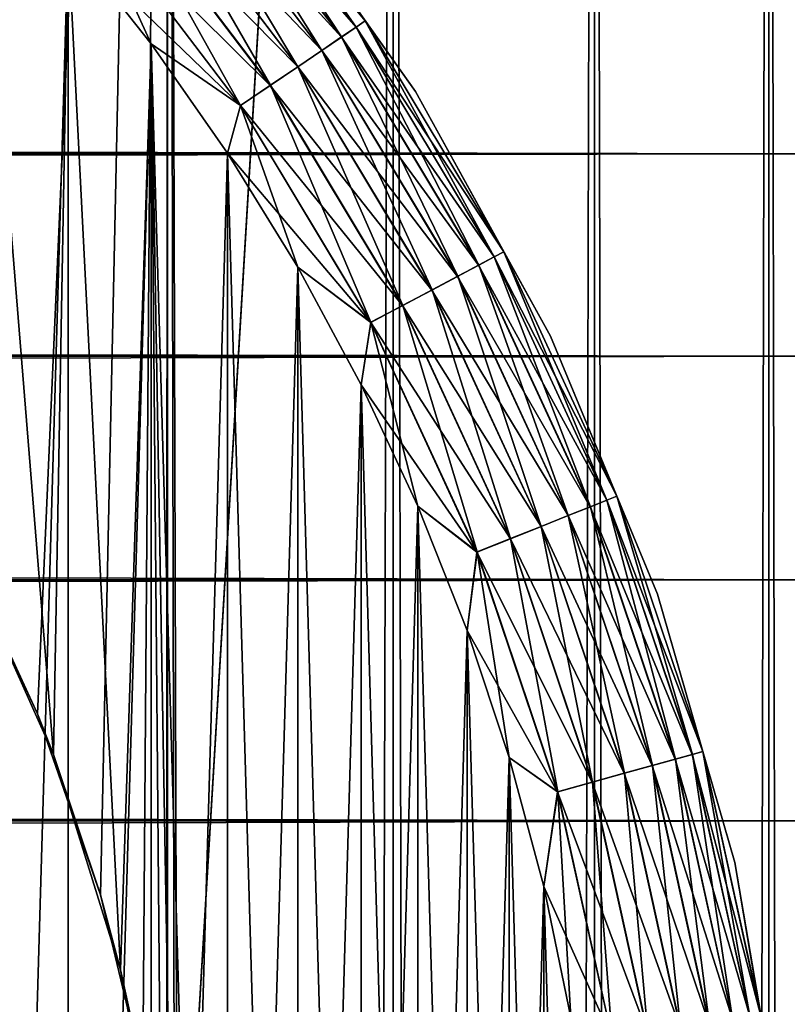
# Model space of a CAD drawing. Extents: x -265 to 265, y 0 to 427.
# Tile 256 of 267: x 258.94 to 262.95, y 402.15 to 407.29. Entities that reach past the tile are written whole.
import ezdxf

# ---------------------------------------------------------------- set-up
doc = ezdxf.new("R2010")
doc.units = 0
doc.header["$LTSCALE"] = 65.185185
for name, color, linetype in [('3', 7, 'CONTINUOUS'), ('71', 7, 'CONTINUOUS'), ('72', 7, 'CONTINUOUS'), ('78', 7, 'CONTINUOUS'), ('81', 7, 'CONTINUOUS'), ('82', 7, 'CONTINUOUS'), ('86', 7, 'CONTINUOUS'), ('90', 7, 'CONTINUOUS'), ('94', 7, 'CONTINUOUS')]:
    doc.layers.add(name, color=color, linetype=linetype)

msp = doc.modelspace()

# ---------------------------------------------------------------- linework, layer by layer
at = {"layer": '3', "color": 7, "linetype": 'CONTINUOUS'}
for points in [[(-263, 407.5265, 34.9645), (-263, 406.5922, 36.078), (263, 407.5265, 34.9645), (-263, 407.5265, 34.9645)], [(263, 407.5265, 34.9645), (-263, 406.5922, 36.078), (263, 406.5922, 36.078), (263, 407.5265, 34.9645)], [(-263, 406.5922, 18.922), (-263, 407.5265, 20.0355), (263, 406.5922, 18.922), (-263, 406.5922, 18.922)], [(263, 406.5922, 18.922), (-263, 407.5265, 20.0355), (263, 407.5265, 20.0355), (263, 406.5922, 18.922)], [(-263, 406.5922, 36.078), (-263, 405.5348, 37.0756), (263, 406.5922, 36.078), (-263, 406.5922, 36.078)], [(263, 406.5922, 36.078), (-263, 405.5348, 37.0756), (263, 405.5348, 37.0756), (263, 406.5922, 36.078)], [(-263, 405.5348, 17.9244), (-263, 406.5922, 18.922), (263, 405.5348, 17.9244), (-263, 405.5348, 17.9244)], [(263, 405.5348, 17.9244), (-263, 406.5922, 18.922), (263, 406.5922, 18.922), (263, 405.5348, 17.9244)], [(-263, 405.5348, 37.0756), (-263, 404.3689, 37.9436), (263, 405.5348, 37.0756), (-263, 405.5348, 37.0756)], [(263, 405.5348, 37.0756), (-263, 404.3689, 37.9436), (263, 404.3689, 37.9436), (263, 405.5348, 37.0756)], [(-263, 404.3689, 17.0564), (-263, 405.5348, 17.9244), (263, 404.3689, 17.0564), (-263, 404.3689, 17.0564)], [(263, 404.3689, 17.0564), (-263, 405.5348, 17.9244), (263, 405.5348, 17.9244), (263, 404.3689, 17.0564)], [(-263, 404.3689, 37.9436), (-263, 403.11, 38.6704), (263, 404.3689, 37.9436), (-263, 404.3689, 37.9436)], [(263, 404.3689, 37.9436), (-263, 403.11, 38.6704), (263, 403.11, 38.6704), (263, 404.3689, 37.9436)], [(-263, 403.11, 16.3296), (-263, 404.3689, 17.0564), (263, 403.11, 16.3296), (-263, 403.11, 16.3296)], [(263, 403.11, 16.3296), (-263, 404.3689, 17.0564), (263, 404.3689, 17.0564), (263, 403.11, 16.3296)], [(-263, 403.11, 38.6704), (-263, 401.7753, 39.2462), (263, 403.11, 38.6704), (-263, 403.11, 38.6704)], [(263, 403.11, 38.6704), (-263, 401.7753, 39.2462), (263, 401.7753, 39.2462), (263, 403.11, 38.6704)], [(-263, 401.7753, 15.7538), (-263, 403.11, 16.3296), (263, 401.7753, 15.7538), (-263, 401.7753, 15.7538)], [(263, 401.7753, 15.7538), (-263, 403.11, 16.3296), (263, 403.11, 16.3296), (263, 401.7753, 15.7538)]]:
    msp.add_3dface(points, dxfattribs=at)
at = {"layer": '71', "color": 7, "linetype": 'CONTINUOUS'}
for points in [[(258.4178, 1, 12.4153), (259.7108, 1, 11.4324), (258.4178, 419, 12.4153), (258.4178, 1, 12.4153)], [(258.4178, 419, 12.4153), (259.7108, 1, 11.4324), (259.7108, 419, 11.4324), (258.4178, 419, 12.4153)], [(259.7108, 1, 11.4324), (260.8899, 1, 10.3155), (259.7108, 419, 11.4324), (259.7108, 1, 11.4324)], [(259.7108, 419, 11.4324), (260.8899, 1, 10.3155), (260.8899, 419, 10.3155), (259.7108, 419, 11.4324)], [(260.8899, 1, 10.3155), (261.9414, 1, 9.0776), (260.8899, 419, 10.3155), (260.8899, 1, 10.3155)], [(260.8899, 419, 10.3155), (261.9414, 1, 9.0776), (261.9414, 419, 9.0776), (260.8899, 419, 10.3155)], [(261.9414, 1, 9.0776), (262.8529, 1, 7.7333), (261.9414, 419, 9.0776), (261.9414, 1, 9.0776)], [(261.9414, 419, 9.0776), (262.8529, 1, 7.7333), (262.8529, 419, 7.7333), (261.9414, 419, 9.0776)], [(262.8529, 1, 7.7333), (263.6136, 1, 6.2983), (262.8529, 419, 7.7333), (262.8529, 1, 7.7333)], [(262.8529, 419, 7.7333), (263.6136, 1, 6.2983), (263.6136, 419, 6.2983), (262.8529, 419, 7.7333)]]:
    msp.add_3dface(points, dxfattribs=at)
at = {"layer": '72', "color": 7, "linetype": 'CONTINUOUS'}
for points in [[(258.4178, 419, -12.4153), (259.7108, 419, -11.4324), (258.5849, 404.6219, -12.3004), (258.4178, 419, -12.4153)], [(258.5849, 404.6219, -12.3004), (259.7108, 419, -11.4324), (259.0334, 403.6688, -11.9749), (258.5849, 404.6219, -12.3004)], [(259.0334, 403.6688, -11.9749), (259.7108, 419, -11.4324), (259.3614, 402.725, -11.7202), (259.0334, 403.6688, -11.9749)], [(259.3614, 402.725, -11.7202), (259.7108, 419, -11.4324), (259.5822, 401.801, -11.5404), (259.3614, 402.725, -11.7202)], [(259.5822, 401.801, -11.5404), (259.7108, 419, -11.4324), (259.7088, 400.8952, -11.4341), (259.5822, 401.801, -11.5404)], [(259.7088, 400.8952, -11.4341), (259.7108, 419, -11.4324), (259.75, 400, -11.399), (259.7088, 400.8952, -11.4341)], [(259.7108, 419, -11.4324), (260.8899, 419, -10.3155), (259.75, 400, -11.399), (259.7108, 419, -11.4324)], [(260.8899, 419, -10.3155), (260.8899, 1, -10.3155), (259.75, 20, -11.399), (260.8899, 419, -10.3155)], [(259.75, 400, -11.399), (260.8899, 419, -10.3155), (259.75, 20, -11.399), (259.75, 400, -11.399)], [(261.9414, 1, -9.0776), (260.8899, 1, -10.3155), (261.9414, 419, -9.0776), (261.9414, 1, -9.0776)], [(261.9414, 419, -9.0776), (260.8899, 1, -10.3155), (260.8899, 419, -10.3155), (261.9414, 419, -9.0776)], [(262.8529, 1, -7.7333), (261.9414, 1, -9.0776), (262.8529, 419, -7.7333), (262.8529, 1, -7.7333)], [(262.8529, 419, -7.7333), (261.9414, 1, -9.0776), (261.9414, 419, -9.0776), (262.8529, 419, -7.7333)], [(263.6136, 1, -6.2983), (262.8529, 1, -7.7333), (263.6136, 419, -6.2983), (263.6136, 1, -6.2983)], [(263.6136, 419, -6.2983), (262.8529, 1, -7.7333), (262.8529, 419, -7.7333), (263.6136, 419, -6.2983)]]:
    msp.add_3dface(points, dxfattribs=at)
at = {"layer": '78', "color": 7, "linetype": 'CONTINUOUS'}
for points in [[(258.5849, 404.6219, -12.3004), (259.0334, 403.6688, -11.9749), (258.6332, 404.5311, -25), (258.5849, 404.6219, -12.3004)], [(258.6332, 404.5311, -25), (259.0334, 403.6688, -11.9749), (259.1164, 403.4574, -25), (258.6332, 404.5311, -25)], [(259.0334, 403.6688, -11.9749), (259.3614, 402.725, -11.7202), (259.1164, 403.4574, -25), (259.0334, 403.6688, -11.9749)], [(259.1164, 403.4574, -25), (259.3614, 402.725, -11.7202), (259.4667, 402.3333, -25), (259.1164, 403.4574, -25)], [(259.3614, 402.725, -11.7202), (259.5822, 401.801, -11.5404), (259.4667, 402.3333, -25), (259.3614, 402.725, -11.7202)], [(259.4667, 402.3333, -25), (259.5822, 401.801, -11.5404), (259.6789, 401.1752, -25), (259.4667, 402.3333, -25)]]:
    msp.add_3dface(points, dxfattribs=at)
at = {"layer": '81', "color": 7, "linetype": 'CONTINUOUS'}
for points in [[(258.6332, 404.5311, -25), (259.1164, 403.4574, -25), (258.7285, 408.2349, -25), (258.6332, 404.5311, -25)], [(258.7285, 408.2349, -25), (259.1164, 403.4574, -25), (259.1925, 407.7135, -25), (258.7285, 408.2349, -25)], [(259.1164, 403.4574, -25), (259.4667, 402.3333, -25), (259.1925, 407.7135, -25), (259.1164, 403.4574, -25)], [(259.1925, 407.7135, -25), (259.4667, 402.3333, -25), (259.6255, 407.1659, -25), (259.1925, 407.7135, -25)], [(259.4667, 402.3333, -25), (259.6789, 401.1752, -25), (259.6255, 407.1659, -25), (259.4667, 402.3333, -25)], [(259.6789, 401.1752, -25), (259.75, 400, -25), (259.6255, 407.1659, -25), (259.6789, 401.1752, -25)], [(259.6255, 407.1659, -25), (259.75, 400, -25), (260.0258, 393.4059, -25), (259.6255, 407.1659, -25)], [(260.0258, 406.5941, -25), (259.6255, 407.1659, -25), (260.0258, 393.4059, -25), (260.0258, 406.5941, -25)], [(260.3923, 406, -25), (260.0258, 406.5941, -25), (260.3923, 394, -25), (260.3923, 406, -25)], [(260.3923, 394, -25), (260.0258, 406.5941, -25), (260.0258, 393.4059, -25), (260.3923, 394, -25)], [(260.7236, 405.3856, -25), (260.3923, 406, -25), (260.7236, 394.6144, -25), (260.7236, 405.3856, -25)], [(260.7236, 394.6144, -25), (260.3923, 406, -25), (260.3923, 394, -25), (260.7236, 394.6144, -25)], [(261.0186, 404.753, -25), (260.7236, 405.3856, -25), (261.0186, 395.247, -25), (261.0186, 404.753, -25)], [(261.0186, 395.247, -25), (260.7236, 405.3856, -25), (260.7236, 394.6144, -25), (261.0186, 395.247, -25)], [(261.2763, 404.1043, -25), (261.0186, 404.753, -25), (261.2763, 395.8957, -25), (261.2763, 404.1043, -25)], [(261.2763, 395.8957, -25), (261.0186, 404.753, -25), (261.0186, 395.247, -25), (261.2763, 395.8957, -25)], [(261.4959, 403.4416, -25), (261.2763, 404.1043, -25), (261.4959, 396.5584, -25), (261.4959, 403.4416, -25)], [(261.4959, 396.5584, -25), (261.2763, 404.1043, -25), (261.2763, 395.8957, -25), (261.4959, 396.5584, -25)], [(261.6765, 402.7674, -25), (261.4959, 403.4416, -25), (261.6765, 397.2326, -25), (261.6765, 402.7674, -25)], [(261.6765, 397.2326, -25), (261.4959, 403.4416, -25), (261.4959, 396.5584, -25), (261.6765, 397.2326, -25)], [(261.8177, 402.0838, -25), (261.6765, 402.7674, -25), (261.8177, 397.9162, -25), (261.8177, 402.0838, -25)], [(261.8177, 397.9162, -25), (261.6765, 402.7674, -25), (261.6765, 397.2326, -25), (261.8177, 397.9162, -25)]]:
    msp.add_3dface(points, dxfattribs=at)
at = {"layer": '82', "color": 7, "linetype": 'CONTINUOUS'}
for points in [[(259.1925, 407.7135, -75), (258.7285, 391.7651, -75), (258.7285, 408.2349, -75), (259.1925, 407.7135, -75)], [(259.1925, 392.2865, -75), (258.7285, 391.7651, -75), (259.1925, 407.7135, -75), (259.1925, 392.2865, -75)], [(259.6255, 407.1659, -75), (259.1925, 392.2865, -75), (259.1925, 407.7135, -75), (259.6255, 407.1659, -75)], [(259.6255, 392.8341, -75), (259.1925, 392.2865, -75), (259.6255, 407.1659, -75), (259.6255, 392.8341, -75)], [(260.0258, 406.5941, -75), (259.6255, 392.8341, -75), (259.6255, 407.1659, -75), (260.0258, 406.5941, -75)], [(260.0258, 393.4059, -75), (259.6255, 392.8341, -75), (260.0258, 406.5941, -75), (260.0258, 393.4059, -75)], [(260.3923, 406, -75), (260.0258, 393.4059, -75), (260.0258, 406.5941, -75), (260.3923, 406, -75)], [(260.3923, 394, -75), (260.0258, 393.4059, -75), (260.3923, 406, -75), (260.3923, 394, -75)], [(260.7236, 405.3856, -75), (260.3923, 394, -75), (260.3923, 406, -75), (260.7236, 405.3856, -75)], [(260.7236, 394.6144, -75), (260.3923, 394, -75), (260.7236, 405.3856, -75), (260.7236, 394.6144, -75)], [(261.0186, 404.753, -75), (260.7236, 394.6144, -75), (260.7236, 405.3856, -75), (261.0186, 404.753, -75)], [(261.0186, 395.247, -75), (260.7236, 394.6144, -75), (261.0186, 404.753, -75), (261.0186, 395.247, -75)], [(261.2763, 404.1043, -75), (261.0186, 395.247, -75), (261.0186, 404.753, -75), (261.2763, 404.1043, -75)], [(261.2763, 395.8957, -75), (261.0186, 395.247, -75), (261.2763, 404.1043, -75), (261.2763, 395.8957, -75)], [(261.4959, 403.4416, -75), (261.2763, 395.8957, -75), (261.2763, 404.1043, -75), (261.4959, 403.4416, -75)], [(261.4959, 396.5584, -75), (261.2763, 395.8957, -75), (261.4959, 403.4416, -75), (261.4959, 396.5584, -75)], [(261.6765, 402.7674, -75), (261.4959, 396.5584, -75), (261.4959, 403.4416, -75), (261.6765, 402.7674, -75)], [(261.6765, 397.2326, -75), (261.4959, 396.5584, -75), (261.6765, 402.7674, -75), (261.6765, 397.2326, -75)], [(261.8177, 402.0838, -75), (261.6765, 397.2326, -75), (261.6765, 402.7674, -75), (261.8177, 402.0838, -75)]]:
    msp.add_3dface(points, dxfattribs=at)
at = {"layer": '86', "color": 7, "linetype": 'CONTINUOUS'}
for points in [[(261.0074, 406.9164, -74), (260.1638, 408.1054, -74), (261.0074, 406.9164, -26), (261.0074, 406.9164, -74)], [(261.0074, 406.9164, -26), (260.1638, 408.1054, -74), (260.1638, 408.1054, -26), (261.0074, 406.9164, -26)], [(261.7126, 405.6405, -74), (261.0074, 406.9164, -74), (261.7126, 405.6405, -26), (261.7126, 405.6405, -74)], [(261.7126, 405.6405, -26), (261.0074, 406.9164, -74), (261.0074, 406.9164, -26), (261.7126, 405.6405, -26)], [(262.2705, 404.2936, -74), (261.7126, 405.6405, -74), (262.2705, 404.2936, -26), (262.2705, 404.2936, -74)], [(262.2705, 404.2936, -26), (261.7126, 405.6405, -74), (261.7126, 405.6405, -26), (262.2705, 404.2936, -26)], [(262.6741, 402.8928, -74), (262.2705, 404.2936, -74), (262.6741, 402.8928, -26), (262.6741, 402.8928, -74)], [(262.6741, 402.8928, -26), (262.2705, 404.2936, -74), (262.2705, 404.2936, -26), (262.6741, 402.8928, -26)], [(262.9183, 401.4555, -74), (262.6741, 402.8928, -74), (262.9183, 401.4555, -26), (262.9183, 401.4555, -74)], [(262.9183, 401.4555, -26), (262.6741, 402.8928, -74), (262.6741, 402.8928, -26), (262.9183, 401.4555, -26)]]:
    msp.add_3dface(points, dxfattribs=at)
at = {"layer": '90', "color": 7, "linetype": 'CONTINUOUS'}
for points in [[(260.7441, 407.2846, -74.1951), (259.85, 408.3667, -74.3829), (259.8935, 408.4036, -74.1951), (260.7441, 407.2846, -74.1951)], [(260.1638, 408.1054, -74), (260.7441, 407.2846, -74.1951), (259.8935, 408.4036, -74.1951), (260.1638, 408.1054, -74)], [(260.6969, 407.2527, -74.3829), (259.7795, 408.3068, -74.5559), (259.85, 408.3667, -74.3829), (260.6969, 407.2527, -74.3829)], [(260.6969, 407.2527, -74.3829), (259.85, 408.3667, -74.3829), (260.7441, 407.2846, -74.1951), (260.6969, 407.2527, -74.3829)], [(260.6203, 407.2007, -74.5559), (259.6846, 408.2261, -74.7075), (259.7795, 408.3068, -74.5559), (260.6203, 407.2007, -74.5559)], [(260.6203, 407.2007, -74.5559), (259.7795, 408.3068, -74.5559), (260.6969, 407.2527, -74.3829), (260.6203, 407.2007, -74.5559)], [(260.5172, 407.1308, -74.7075), (259.5689, 408.1279, -74.8319), (259.6846, 408.2261, -74.7075), (260.5172, 407.1308, -74.7075)], [(260.5172, 407.1308, -74.7075), (259.6846, 408.2261, -74.7075), (260.6203, 407.2007, -74.5559), (260.5172, 407.1308, -74.7075)], [(260.3916, 407.0457, -74.8319), (259.4369, 408.0158, -74.9243), (259.5689, 408.1279, -74.8319), (260.3916, 407.0457, -74.8319)], [(260.3916, 407.0457, -74.8319), (259.5689, 408.1279, -74.8319), (260.5172, 407.1308, -74.7075), (260.3916, 407.0457, -74.8319)], [(260.1638, 408.1054, -74), (261.0074, 406.9164, -74), (260.7441, 407.2846, -74.1951), (260.1638, 408.1054, -74)], [(260.2483, 406.9485, -74.9243), (259.2938, 407.8942, -74.981), (259.4369, 408.0158, -74.9243), (260.2483, 406.9485, -74.9243)], [(260.2483, 406.9485, -74.9243), (259.4369, 408.0158, -74.9243), (260.3916, 407.0457, -74.8319), (260.2483, 406.9485, -74.9243)], [(260.0928, 406.8431, -74.981), (259.1925, 407.7135, -75), (259.2938, 407.8942, -74.981), (260.0928, 406.8431, -74.981)], [(260.0928, 406.8431, -74.981), (259.2938, 407.8942, -74.981), (260.2483, 406.9485, -74.9243), (260.0928, 406.8431, -74.981)], [(259.6255, 407.1659, -75), (259.1925, 407.7135, -75), (260.0928, 406.8431, -74.981), (259.6255, 407.1659, -75)], [(261.4183, 406.0536, -74.3829), (260.6203, 407.2007, -74.5559), (260.6969, 407.2527, -74.3829), (261.4183, 406.0536, -74.3829)], [(261.4687, 406.0803, -74.1951), (260.6969, 407.2527, -74.3829), (260.7441, 407.2846, -74.1951), (261.4687, 406.0803, -74.1951)], [(261.4183, 406.0536, -74.3829), (260.6969, 407.2527, -74.3829), (261.4687, 406.0803, -74.1951), (261.4183, 406.0536, -74.3829)], [(261.0074, 406.9164, -74), (261.4687, 406.0803, -74.1951), (260.7441, 407.2846, -74.1951), (261.0074, 406.9164, -74)], [(261.3366, 406.0103, -74.5559), (260.5172, 407.1308, -74.7075), (260.6203, 407.2007, -74.5559), (261.3366, 406.0103, -74.5559)], [(261.3366, 406.0103, -74.5559), (260.6203, 407.2007, -74.5559), (261.4183, 406.0536, -74.3829), (261.3366, 406.0103, -74.5559)], [(260.0258, 406.5941, -75), (259.6255, 407.1659, -75), (260.0928, 406.8431, -74.981), (260.0258, 406.5941, -75)], [(261.2265, 405.9519, -74.7075), (260.3916, 407.0457, -74.8319), (260.5172, 407.1308, -74.7075), (261.2265, 405.9519, -74.7075)], [(261.2265, 405.9519, -74.7075), (260.5172, 407.1308, -74.7075), (261.3366, 406.0103, -74.5559), (261.2265, 405.9519, -74.7075)], [(261.0924, 405.8808, -74.8319), (260.2483, 406.9485, -74.9243), (260.3916, 407.0457, -74.8319), (261.0924, 405.8808, -74.8319)], [(261.0924, 405.8808, -74.8319), (260.3916, 407.0457, -74.8319), (261.2265, 405.9519, -74.7075), (261.0924, 405.8808, -74.8319)], [(260.9394, 405.7997, -74.9243), (260.0928, 406.8431, -74.981), (260.2483, 406.9485, -74.9243), (260.9394, 405.7997, -74.9243)], [(260.9394, 405.7997, -74.9243), (260.2483, 406.9485, -74.9243), (261.0924, 405.8808, -74.8319), (260.9394, 405.7997, -74.9243)], [(261.0074, 406.9164, -74), (261.7126, 405.6405, -74), (261.4687, 406.0803, -74.1951), (261.0074, 406.9164, -74)], [(260.7735, 405.7117, -74.981), (260.0258, 406.5941, -75), (260.0928, 406.8431, -74.981), (260.7735, 405.7117, -74.981)], [(260.7735, 405.7117, -74.981), (260.0928, 406.8431, -74.981), (260.9394, 405.7997, -74.9243), (260.7735, 405.7117, -74.981)], [(260.3923, 406, -75), (260.0258, 406.5941, -75), (260.7735, 405.7117, -74.981), (260.3923, 406, -75)], [(262.0588, 404.8047, -74.1951), (261.4183, 406.0536, -74.3829), (261.4687, 406.0803, -74.1951), (262.0588, 404.8047, -74.1951)], [(261.7126, 405.6405, -74), (262.0588, 404.8047, -74.1951), (261.4687, 406.0803, -74.1951), (261.7126, 405.6405, -74)], [(262.0059, 404.7836, -74.3829), (261.3366, 406.0103, -74.5559), (261.4183, 406.0536, -74.3829), (262.0059, 404.7836, -74.3829)], [(262.0059, 404.7836, -74.3829), (261.4183, 406.0536, -74.3829), (262.0588, 404.8047, -74.1951), (262.0059, 404.7836, -74.3829)], [(260.7236, 405.3856, -75), (260.3923, 406, -75), (260.7735, 405.7117, -74.981), (260.7236, 405.3856, -75)], [(261.9199, 404.7493, -74.5559), (261.2265, 405.9519, -74.7075), (261.3366, 406.0103, -74.5559), (261.9199, 404.7493, -74.5559)], [(261.9199, 404.7493, -74.5559), (261.3366, 406.0103, -74.5559), (262.0059, 404.7836, -74.3829), (261.9199, 404.7493, -74.5559)], [(261.8042, 404.7032, -74.7075), (261.0924, 405.8808, -74.8319), (261.2265, 405.9519, -74.7075), (261.8042, 404.7032, -74.7075)], [(261.8042, 404.7032, -74.7075), (261.2265, 405.9519, -74.7075), (261.9199, 404.7493, -74.5559), (261.8042, 404.7032, -74.7075)], [(261.6632, 404.6471, -74.8319), (260.9394, 405.7997, -74.9243), (261.0924, 405.8808, -74.8319), (261.6632, 404.6471, -74.8319)], [(261.6632, 404.6471, -74.8319), (261.0924, 405.8808, -74.8319), (261.8042, 404.7032, -74.7075), (261.6632, 404.6471, -74.8319)], [(261.5024, 404.583, -74.9243), (260.7735, 405.7117, -74.981), (260.9394, 405.7997, -74.9243), (261.5024, 404.583, -74.9243)], [(261.5024, 404.583, -74.9243), (260.9394, 405.7997, -74.9243), (261.6632, 404.6471, -74.8319), (261.5024, 404.583, -74.9243)], [(261.3279, 404.5134, -74.981), (260.7236, 405.3856, -75), (260.7735, 405.7117, -74.981), (261.3279, 404.5134, -74.981)], [(261.3279, 404.5134, -74.981), (260.7735, 405.7117, -74.981), (261.5024, 404.583, -74.9243), (261.3279, 404.5134, -74.981)], [(261.7126, 405.6405, -74), (262.2705, 404.2936, -74), (262.0588, 404.8047, -74.1951), (261.7126, 405.6405, -74)], [(261.0186, 404.753, -75), (260.7236, 405.3856, -75), (261.3279, 404.5134, -74.981), (261.0186, 404.753, -75)], [(262.4527, 403.4575, -74.3829), (261.9199, 404.7493, -74.5559), (262.0059, 404.7836, -74.3829), (262.4527, 403.4575, -74.3829)], [(262.5076, 403.4727, -74.1951), (262.0059, 404.7836, -74.3829), (262.0588, 404.8047, -74.1951), (262.5076, 403.4727, -74.1951)], [(262.4527, 403.4575, -74.3829), (262.0059, 404.7836, -74.3829), (262.5076, 403.4727, -74.1951), (262.4527, 403.4575, -74.3829)], [(262.2705, 404.2936, -74), (262.5076, 403.4727, -74.1951), (262.0588, 404.8047, -74.1951), (262.2705, 404.2936, -74)], [(261.2763, 404.1043, -75), (261.0186, 404.753, -75), (261.3279, 404.5134, -74.981), (261.2763, 404.1043, -75)], [(262.3636, 403.4327, -74.5559), (261.8042, 404.7032, -74.7075), (261.9199, 404.7493, -74.5559), (262.3636, 403.4327, -74.5559)], [(262.3636, 403.4327, -74.5559), (261.9199, 404.7493, -74.5559), (262.4527, 403.4575, -74.3829), (262.3636, 403.4327, -74.5559)], [(262.2435, 403.3994, -74.7075), (261.6632, 404.6471, -74.8319), (261.8042, 404.7032, -74.7075), (262.2435, 403.3994, -74.7075)], [(262.2435, 403.3994, -74.7075), (261.8042, 404.7032, -74.7075), (262.3636, 403.4327, -74.5559), (262.2435, 403.3994, -74.7075)], [(262.0973, 403.3588, -74.8319), (261.5024, 404.583, -74.9243), (261.6632, 404.6471, -74.8319), (262.0973, 403.3588, -74.8319)], [(262.0973, 403.3588, -74.8319), (261.6632, 404.6471, -74.8319), (262.2435, 403.3994, -74.7075), (262.0973, 403.3588, -74.8319)], [(261.9305, 403.3125, -74.9243), (261.3279, 404.5134, -74.981), (261.5024, 404.583, -74.9243), (261.9305, 403.3125, -74.9243)], [(261.9305, 403.3125, -74.9243), (261.5024, 404.583, -74.9243), (262.0973, 403.3588, -74.8319), (261.9305, 403.3125, -74.9243)], [(261.7495, 403.2622, -74.981), (261.2763, 404.1043, -75), (261.3279, 404.5134, -74.981), (261.7495, 403.2622, -74.981)], [(261.7495, 403.2622, -74.981), (261.3279, 404.5134, -74.981), (261.9305, 403.3125, -74.9243), (261.7495, 403.2622, -74.981)], [(262.2705, 404.2936, -74), (262.6741, 402.8928, -74), (262.5076, 403.4727, -74.1951), (262.2705, 404.2936, -74)], [(261.4959, 403.4416, -75), (261.2763, 404.1043, -75), (261.7495, 403.2622, -74.981), (261.4959, 403.4416, -75)], [(262.7536, 402.0908, -74.3829), (262.3636, 403.4327, -74.5559), (262.4527, 403.4575, -74.3829), (262.7536, 402.0908, -74.3829)], [(262.8098, 402.1001, -74.1951), (262.4527, 403.4575, -74.3829), (262.5076, 403.4727, -74.1951), (262.8098, 402.1001, -74.1951)], [(262.7536, 402.0908, -74.3829), (262.4527, 403.4575, -74.3829), (262.8098, 402.1001, -74.1951), (262.7536, 402.0908, -74.3829)], [(262.6741, 402.8928, -74), (262.8098, 402.1001, -74.1951), (262.5076, 403.4727, -74.1951), (262.6741, 402.8928, -74)], [(261.6765, 402.7674, -75), (261.4959, 403.4416, -75), (261.7495, 403.2622, -74.981), (261.6765, 402.7674, -75)], [(262.5393, 402.0557, -74.7075), (262.0973, 403.3588, -74.8319), (262.2435, 403.3994, -74.7075), (262.5393, 402.0557, -74.7075)], [(262.6622, 402.0759, -74.5559), (262.2435, 403.3994, -74.7075), (262.3636, 403.4327, -74.5559), (262.6622, 402.0759, -74.5559)], [(262.5393, 402.0557, -74.7075), (262.2435, 403.3994, -74.7075), (262.6622, 402.0759, -74.5559), (262.5393, 402.0557, -74.7075)], [(262.6622, 402.0759, -74.5559), (262.3636, 403.4327, -74.5559), (262.7536, 402.0908, -74.3829), (262.6622, 402.0759, -74.5559)], [(262.3895, 402.0312, -74.8319), (261.9305, 403.3125, -74.9243), (262.0973, 403.3588, -74.8319), (262.3895, 402.0312, -74.8319)], [(262.3895, 402.0312, -74.8319), (262.0973, 403.3588, -74.8319), (262.5393, 402.0557, -74.7075), (262.3895, 402.0312, -74.8319)], [(262.2187, 402.0031, -74.9243), (261.7495, 403.2622, -74.981), (261.9305, 403.3125, -74.9243), (262.2187, 402.0031, -74.9243)], [(262.2187, 402.0031, -74.9243), (261.9305, 403.3125, -74.9243), (262.3895, 402.0312, -74.8319), (262.2187, 402.0031, -74.9243)], [(262.0333, 401.9728, -74.981), (261.6765, 402.7674, -75), (261.7495, 403.2622, -74.981), (262.0333, 401.9728, -74.981)], [(262.0333, 401.9728, -74.981), (261.7495, 403.2622, -74.981), (262.2187, 402.0031, -74.9243), (262.0333, 401.9728, -74.981)], [(262.6741, 402.8928, -74), (262.9183, 401.4555, -74), (262.8098, 402.1001, -74.1951), (262.6741, 402.8928, -74)], [(261.8177, 402.0838, -75), (261.6765, 402.7674, -75), (262.0333, 401.9728, -74.981), (261.8177, 402.0838, -75)]]:
    msp.add_3dface(points, dxfattribs=at)
at = {"layer": '94', "color": 7, "linetype": 'CONTINUOUS'}
for points in [[(259.8504, 408.367, -25.6182), (260.6973, 407.2529, -25.6182), (259.8936, 408.4037, -25.8061), (259.8504, 408.367, -25.6182)], [(260.1638, 408.1054, -26), (259.8936, 408.4037, -25.8061), (260.7442, 407.2848, -25.8061), (260.1638, 408.1054, -26)], [(259.8936, 408.4037, -25.8061), (260.6973, 407.2529, -25.6182), (260.7442, 407.2848, -25.8061), (259.8936, 408.4037, -25.8061)], [(259.78, 408.3072, -25.4451), (260.6208, 407.2011, -25.4451), (259.8504, 408.367, -25.6182), (259.78, 408.3072, -25.4451)], [(259.8504, 408.367, -25.6182), (260.6208, 407.2011, -25.4451), (260.6973, 407.2529, -25.6182), (259.8504, 408.367, -25.6182)], [(259.6852, 408.2267, -25.2933), (260.5179, 407.1313, -25.2933), (259.78, 408.3072, -25.4451), (259.6852, 408.2267, -25.2933)], [(259.78, 408.3072, -25.4451), (260.5179, 407.1313, -25.2933), (260.6208, 407.2011, -25.4451), (259.78, 408.3072, -25.4451)], [(259.5696, 408.1285, -25.1687), (260.3924, 407.0462, -25.1687), (259.6852, 408.2267, -25.2933), (259.5696, 408.1285, -25.1687)], [(259.6852, 408.2267, -25.2933), (260.3924, 407.0462, -25.1687), (260.5179, 407.1313, -25.2933), (259.6852, 408.2267, -25.2933)], [(259.4377, 408.0165, -25.0762), (260.2492, 406.9491, -25.0762), (259.5696, 408.1285, -25.1687), (259.4377, 408.0165, -25.0762)], [(259.5696, 408.1285, -25.1687), (260.2492, 406.9491, -25.0762), (260.3924, 407.0462, -25.1687), (259.5696, 408.1285, -25.1687)], [(261.0074, 406.9164, -26), (260.1638, 408.1054, -26), (260.7442, 407.2848, -25.8061), (261.0074, 406.9164, -26)], [(259.2946, 407.8949, -25.0192), (260.0937, 406.8437, -25.0192), (259.4377, 408.0165, -25.0762), (259.2946, 407.8949, -25.0192)], [(259.4377, 408.0165, -25.0762), (260.0937, 406.8437, -25.0192), (260.2492, 406.9491, -25.0762), (259.4377, 408.0165, -25.0762)], [(259.1925, 407.7135, -25), (259.6255, 407.1659, -25), (259.2946, 407.8949, -25.0192), (259.1925, 407.7135, -25)], [(259.2946, 407.8949, -25.0192), (259.6255, 407.1659, -25), (260.0937, 406.8437, -25.0192), (259.2946, 407.8949, -25.0192)], [(260.6208, 407.2011, -25.4451), (261.3371, 406.0106, -25.4451), (260.6973, 407.2529, -25.6182), (260.6208, 407.2011, -25.4451)], [(260.6973, 407.2529, -25.6182), (261.4187, 406.0538, -25.6182), (260.7442, 407.2848, -25.8061), (260.6973, 407.2529, -25.6182)], [(260.6973, 407.2529, -25.6182), (261.3371, 406.0106, -25.4451), (261.4187, 406.0538, -25.6182), (260.6973, 407.2529, -25.6182)], [(261.0074, 406.9164, -26), (260.7442, 407.2848, -25.8061), (261.4689, 406.0804, -25.8061), (261.0074, 406.9164, -26)], [(260.7442, 407.2848, -25.8061), (261.4187, 406.0538, -25.6182), (261.4689, 406.0804, -25.8061), (260.7442, 407.2848, -25.8061)], [(260.5179, 407.1313, -25.2933), (261.2272, 405.9523, -25.2933), (260.6208, 407.2011, -25.4451), (260.5179, 407.1313, -25.2933)], [(260.6208, 407.2011, -25.4451), (261.2272, 405.9523, -25.2933), (261.3371, 406.0106, -25.4451), (260.6208, 407.2011, -25.4451)], [(259.6255, 407.1659, -25), (260.0258, 406.5941, -25), (260.0937, 406.8437, -25.0192), (259.6255, 407.1659, -25)], [(260.3924, 407.0462, -25.1687), (261.0933, 405.8813, -25.1687), (260.5179, 407.1313, -25.2933), (260.3924, 407.0462, -25.1687)], [(260.5179, 407.1313, -25.2933), (261.0933, 405.8813, -25.1687), (261.2272, 405.9523, -25.2933), (260.5179, 407.1313, -25.2933)], [(260.2492, 406.9491, -25.0762), (260.9404, 405.8002, -25.0762), (260.3924, 407.0462, -25.1687), (260.2492, 406.9491, -25.0762)], [(260.3924, 407.0462, -25.1687), (260.9404, 405.8002, -25.0762), (261.0933, 405.8813, -25.1687), (260.3924, 407.0462, -25.1687)], [(260.0937, 406.8437, -25.0192), (260.7745, 405.7123, -25.0192), (260.2492, 406.9491, -25.0762), (260.0937, 406.8437, -25.0192)], [(260.2492, 406.9491, -25.0762), (260.7745, 405.7123, -25.0192), (260.9404, 405.8002, -25.0762), (260.2492, 406.9491, -25.0762)], [(261.7126, 405.6405, -26), (261.0074, 406.9164, -26), (261.4689, 406.0804, -25.8061), (261.7126, 405.6405, -26)], [(260.0258, 406.5941, -25), (260.3923, 406, -25), (260.0937, 406.8437, -25.0192), (260.0258, 406.5941, -25)], [(260.0937, 406.8437, -25.0192), (260.3923, 406, -25), (260.7745, 405.7123, -25.0192), (260.0937, 406.8437, -25.0192)], [(261.4187, 406.0538, -25.6182), (262.0063, 404.7838, -25.6182), (261.4689, 406.0804, -25.8061), (261.4187, 406.0538, -25.6182)], [(261.7126, 405.6405, -26), (261.4689, 406.0804, -25.8061), (262.0591, 404.8048, -25.8061), (261.7126, 405.6405, -26)], [(261.4689, 406.0804, -25.8061), (262.0063, 404.7838, -25.6182), (262.0591, 404.8048, -25.8061), (261.4689, 406.0804, -25.8061)], [(261.3371, 406.0106, -25.4451), (261.9205, 404.7496, -25.4451), (261.4187, 406.0538, -25.6182), (261.3371, 406.0106, -25.4451)], [(261.4187, 406.0538, -25.6182), (261.9205, 404.7496, -25.4451), (262.0063, 404.7838, -25.6182), (261.4187, 406.0538, -25.6182)], [(260.3923, 406, -25), (260.7236, 405.3856, -25), (260.7745, 405.7123, -25.0192), (260.3923, 406, -25)], [(261.2272, 405.9523, -25.2933), (261.805, 404.7035, -25.2933), (261.3371, 406.0106, -25.4451), (261.2272, 405.9523, -25.2933)], [(261.3371, 406.0106, -25.4451), (261.805, 404.7035, -25.2933), (261.9205, 404.7496, -25.4451), (261.3371, 406.0106, -25.4451)], [(261.0933, 405.8813, -25.1687), (261.6641, 404.6474, -25.1687), (261.2272, 405.9523, -25.2933), (261.0933, 405.8813, -25.1687)], [(261.2272, 405.9523, -25.2933), (261.6641, 404.6474, -25.1687), (261.805, 404.7035, -25.2933), (261.2272, 405.9523, -25.2933)], [(260.9404, 405.8002, -25.0762), (261.5034, 404.5834, -25.0762), (261.0933, 405.8813, -25.1687), (260.9404, 405.8002, -25.0762)], [(261.0933, 405.8813, -25.1687), (261.5034, 404.5834, -25.0762), (261.6641, 404.6474, -25.1687), (261.0933, 405.8813, -25.1687)], [(260.7745, 405.7123, -25.0192), (261.329, 404.5139, -25.0192), (260.9404, 405.8002, -25.0762), (260.7745, 405.7123, -25.0192)], [(260.9404, 405.8002, -25.0762), (261.329, 404.5139, -25.0192), (261.5034, 404.5834, -25.0762), (260.9404, 405.8002, -25.0762)], [(260.7236, 405.3856, -25), (261.0186, 404.753, -25), (260.7745, 405.7123, -25.0192), (260.7236, 405.3856, -25)], [(260.7745, 405.7123, -25.0192), (261.0186, 404.753, -25), (261.329, 404.5139, -25.0192), (260.7745, 405.7123, -25.0192)], [(262.2705, 404.2936, -26), (261.7126, 405.6405, -26), (262.0591, 404.8048, -25.8061), (262.2705, 404.2936, -26)], [(261.9205, 404.7496, -25.4451), (262.3642, 403.4329, -25.4451), (262.0063, 404.7838, -25.6182), (261.9205, 404.7496, -25.4451)], [(262.0063, 404.7838, -25.6182), (262.4532, 403.4576, -25.6182), (262.0591, 404.8048, -25.8061), (262.0063, 404.7838, -25.6182)], [(262.0063, 404.7838, -25.6182), (262.3642, 403.4329, -25.4451), (262.4532, 403.4576, -25.6182), (262.0063, 404.7838, -25.6182)], [(262.2705, 404.2936, -26), (262.0591, 404.8048, -25.8061), (262.5079, 403.4728, -25.8061), (262.2705, 404.2936, -26)], [(262.0591, 404.8048, -25.8061), (262.4532, 403.4576, -25.6182), (262.5079, 403.4728, -25.8061), (262.0591, 404.8048, -25.8061)], [(261.0186, 404.753, -25), (261.2763, 404.1043, -25), (261.329, 404.5139, -25.0192), (261.0186, 404.753, -25)], [(261.805, 404.7035, -25.2933), (262.2443, 403.3996, -25.2933), (261.9205, 404.7496, -25.4451), (261.805, 404.7035, -25.2933)], [(261.9205, 404.7496, -25.4451), (262.2443, 403.3996, -25.2933), (262.3642, 403.4329, -25.4451), (261.9205, 404.7496, -25.4451)], [(261.6641, 404.6474, -25.1687), (262.0982, 403.3591, -25.1687), (261.805, 404.7035, -25.2933), (261.6641, 404.6474, -25.1687)], [(261.805, 404.7035, -25.2933), (262.0982, 403.3591, -25.1687), (262.2443, 403.3996, -25.2933), (261.805, 404.7035, -25.2933)], [(261.5034, 404.5834, -25.0762), (261.9315, 403.3128, -25.0762), (261.6641, 404.6474, -25.1687), (261.5034, 404.5834, -25.0762)], [(261.6641, 404.6474, -25.1687), (261.9315, 403.3128, -25.0762), (262.0982, 403.3591, -25.1687), (261.6641, 404.6474, -25.1687)], [(261.329, 404.5139, -25.0192), (261.7506, 403.2625, -25.0192), (261.5034, 404.5834, -25.0762), (261.329, 404.5139, -25.0192)], [(261.5034, 404.5834, -25.0762), (261.7506, 403.2625, -25.0192), (261.9315, 403.3128, -25.0762), (261.5034, 404.5834, -25.0762)], [(261.2763, 404.1043, -25), (261.4959, 403.4416, -25), (261.329, 404.5139, -25.0192), (261.2763, 404.1043, -25)], [(261.329, 404.5139, -25.0192), (261.4959, 403.4416, -25), (261.7506, 403.2625, -25.0192), (261.329, 404.5139, -25.0192)], [(262.6741, 402.8928, -26), (262.2705, 404.2936, -26), (262.5079, 403.4728, -25.8061), (262.6741, 402.8928, -26)], [(262.3642, 403.4329, -25.4451), (262.6629, 402.076, -25.4451), (262.4532, 403.4576, -25.6182), (262.3642, 403.4329, -25.4451)], [(262.4532, 403.4576, -25.6182), (262.754, 402.0909, -25.6182), (262.5079, 403.4728, -25.8061), (262.4532, 403.4576, -25.6182)], [(262.4532, 403.4576, -25.6182), (262.6629, 402.076, -25.4451), (262.754, 402.0909, -25.6182), (262.4532, 403.4576, -25.6182)], [(262.6741, 402.8928, -26), (262.5079, 403.4728, -25.8061), (262.81, 402.1001, -25.8061), (262.6741, 402.8928, -26)], [(262.5079, 403.4728, -25.8061), (262.754, 402.0909, -25.6182), (262.81, 402.1001, -25.8061), (262.5079, 403.4728, -25.8061)], [(261.4959, 403.4416, -25), (261.6765, 402.7674, -25), (261.7506, 403.2625, -25.0192), (261.4959, 403.4416, -25)], [(262.0982, 403.3591, -25.1687), (262.3905, 402.0313, -25.1687), (262.2443, 403.3996, -25.2933), (262.0982, 403.3591, -25.1687)], [(262.2443, 403.3996, -25.2933), (262.5401, 402.0558, -25.2933), (262.3642, 403.4329, -25.4451), (262.2443, 403.3996, -25.2933)], [(262.2443, 403.3996, -25.2933), (262.3905, 402.0313, -25.1687), (262.5401, 402.0558, -25.2933), (262.2443, 403.3996, -25.2933)], [(262.3642, 403.4329, -25.4451), (262.5401, 402.0558, -25.2933), (262.6629, 402.076, -25.4451), (262.3642, 403.4329, -25.4451)], [(261.9315, 403.3128, -25.0762), (262.2197, 402.0033, -25.0762), (262.0982, 403.3591, -25.1687), (261.9315, 403.3128, -25.0762)], [(262.0982, 403.3591, -25.1687), (262.2197, 402.0033, -25.0762), (262.3905, 402.0313, -25.1687), (262.0982, 403.3591, -25.1687)], [(261.7506, 403.2625, -25.0192), (262.0344, 401.9729, -25.0192), (261.9315, 403.3128, -25.0762), (261.7506, 403.2625, -25.0192)], [(261.9315, 403.3128, -25.0762), (262.0344, 401.9729, -25.0192), (262.2197, 402.0033, -25.0762), (261.9315, 403.3128, -25.0762)], [(261.6765, 402.7674, -25), (261.8177, 402.0838, -25), (261.7506, 403.2625, -25.0192), (261.6765, 402.7674, -25)], [(261.7506, 403.2625, -25.0192), (261.8177, 402.0838, -25), (262.0344, 401.9729, -25.0192), (261.7506, 403.2625, -25.0192)], [(262.9183, 401.4555, -26), (262.6741, 402.8928, -26), (262.81, 402.1001, -25.8061), (262.9183, 401.4555, -26)]]:
    msp.add_3dface(points, dxfattribs=at)

doc.saveas('drawing.dxf')
